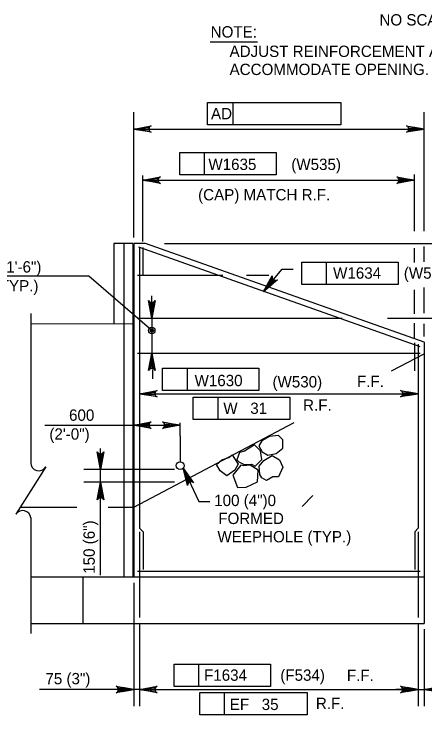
# Model space of a CAD drawing. Extents: x 634540 to 640306, y 296059 to 300275.
# Drawn here: x 638794.9 to 638903.8, y 296161.5 to 296347 of the extents above; entities that cross this region are included whole.
import ezdxf

# ---------------------------------------------------------------- set-up
doc = ezdxf.new("R2010")
doc.units = 0
for name, color, linetype in [('10', 7, 'Continuous'), ('3', 7, 'Continuous'), ('4', 7, 'Continuous'), ('5', 7, 'Continuous'), ('6', 7, 'Continuous')]:
    doc.layers.add(name, color=color, linetype=linetype)

# ---------------------------------------------------------------- blocks, each defined once
blk = doc.blocks.new('ROCK')
at = {"layer": '4'}
for points in [[(2.36725, 1.088), (2.2065, 0.82625), (2.378625, 0.506625), (2.66975, 0.3095), (3.128875, 0.403375), (3.48475, 0.6775), (3.4915, 1.123375), (3.25625, 1.36725), (2.783625, 1.308375)], [(1.10175, -0.02725), (1.4015, -0.159125), (1.78825, -0.148875), (1.980875, -0.266), (2.343375, 0.09475), (2.27875, 0.5505), (1.969375, 0.883), (1.4225, 0.553625), (1.152875, 0.479), (1.0105, 0.082)], [(0.74675, 0.359875), (0.882, 0.16), (1.072875, -0.144), (0.892, -0.457375), (0.448125, -0.758625), (0.1, -0.49325), (-0.095, -0.146375), (0.202875, 0.1025), (0.579125, 0.219875)], [(2.231375, -0.71725), (2.2025, -0.266375), (2.45475, 0.037125), (2.9085, 0.28875), (3.2995, 0.047625), (3.46875, -0.344), (3.231625, -0.855), (2.92, -0.860375), (2.5765, -1.054625), (2.340375, -0.904375)], [(1.2085, -0.192875), (0.778375, -0.737625), (1.008375, -1.391375), (1.48725, -1.396875), (2.09825, -1.106625), (2.133375, -0.486375), (1.723125, -0.203375), (1.37425, -0.239875)]]:
    blk.add_lwpolyline(points, close=True, dxfattribs=at)

msp = doc.modelspace()

# ---------------------------------------------------------------- linework, layer by layer
at = {"layer": '10'}
for p, q in [((638826.34, 296286.34), (638821.34, 296286.34)), ((638821.34, 296286.34), (638821.34, 296265.08)), ((638824.01, 296286.34), (638824.01, 296198.06)), ((638826.34, 296286.34), (638826.34, 296198.06)), ((638826.6, 296286.34), (638826.6, 296198.06)), ((638829.68, 296286.34), (638826.6, 296286.34)), ((638903.5, 296260.2), (638829.68, 296286.34)), ((638799.33, 296265.17), (638826.34, 296265.06)), ((638903.5, 296260.2), (638903.5, 296185.76)), ((638894.9, 296252.58), (638903.5, 296257.12)), ((638826.6, 296216.52), (638869.14, 296238.98)), ((638796.58, 296216.52), (638811.5, 296216.52)), ((638819.84, 296216.52), (638826.6, 296216.52)), ((638799.33, 296198.06), (638903.5, 296198.06)), ((638813.13, 296198.06), (638813.13, 296185.76)), ((638799.33, 296185.76), (638903.5, 296185.76))]:
    msp.add_line(p, q, dxfattribs=at)
at = {"layer": '3'}
for p, q in [((638814.74, 296277.66), (638780.54, 296277.66)), ((638831.39, 296263.3), (638814.74, 296277.66)), ((638799.33, 296267.76), (638799.33, 296228.28)), ((638803.3, 296227.22), (638795.4, 296214.65)), ((638799.33, 296213.71), (638799.33, 296183.14))]:
    msp.add_line(p, q, dxfattribs=at)
for radius in [0.833, 0.417]:
    msp.add_circle((638831.39, 296263.3), radius, dxfattribs=at)
for centre, start, end in [((638801.46, 296228.28), 180, 330), ((638797.21, 296213.52), 5.3286, 147.8672)]:
    msp.add_arc(centre, 2.13, start, end, dxfattribs=at)
at = {"layer": '4'}
for p, q in [((638846.82, 296339.65), (638859.43, 296339.65)), ((638846.12, 296323.6), (638881.42, 296323.6)), ((638846.12, 296317.69), (638846.12, 296323.6)), ((638852.97, 296317.69), (638852.97, 296323.6)), ((638881.42, 296323.6), (638881.42, 296317.69)), ((638826.6, 296287.88), (638826.6, 296321.04)), ((638903.5, 296289.58), (638903.5, 296321.04)), ((638829.55, 296316.61), (638900.55, 296316.61)), ((638881.42, 296317.69), (638846.12, 296317.69)), ((638838.79, 296310.36), (638864.33, 296310.36)), ((638838.79, 296304.45), (638838.79, 296310.36)), ((638845.38, 296304.45), (638845.38, 296310.36)), ((638864.33, 296310.36), (638864.33, 296304.45)), ((638828.99, 296286.86), (638828.99, 296304.32)), ((638864.33, 296304.45), (638838.79, 296304.45)), ((638900.97, 296289.58), (638900.97, 296304.53)), ((638828.99, 296303.08), (638900.97, 296303.08)), ((638834.74, 296286.34), (639027.79, 296286.34)), ((638900.97, 296281.25), (638900.97, 296285.11)), ((638903.5, 296281.46), (638903.5, 296285.52)), ((638871.1, 296281.41), (638896.64, 296281.41)), ((638871.1, 296275.5), (638871.1, 296281.41)), ((638877.7, 296275.5), (638877.7, 296281.41)), ((638896.64, 296281.41), (638896.64, 296275.5)), ((638861, 296273.62), (638865.89, 296279.52)), ((638865.89, 296279.52), (638868.84, 296279.52)), ((638856.45, 296277.93), (638862.38, 296277.93)), ((638896.64, 296275.5), (638871.1, 296275.5)), ((638900.97, 296267.7), (638900.97, 296274.07)), ((638903.5, 296267.91), (638903.5, 296274.64)), ((638831.39, 296269.51), (638831.39, 296272.46)), ((638831.39, 296266.56), (638831.39, 296257.33)), ((638893.78, 296266.56), (638907.75, 296266.56)), ((638900.97, 296261.19), (638900.97, 296265.23)), ((638903.5, 296261.74), (638903.5, 296265.08)), ((638831.6, 296252.84), (638831.6, 296250.45)), ((638834.23, 296253.33), (638859.77, 296253.33)), ((638834.23, 296247.42), (638834.23, 296253.33)), ((638840.83, 296247.42), (638840.83, 296253.33)), ((638859.77, 296253.33), (638859.77, 296247.42)), ((638828.14, 296246.56), (638901.96, 296246.56)), ((638859.77, 296247.42), (638834.23, 296247.42)), ((638842.39, 296245.62), (638867.93, 296245.62)), ((638842.39, 296239.71), (638842.39, 296245.62)), ((638848.98, 296239.71), (638848.98, 296245.62)), ((638867.93, 296245.62), (638867.93, 296239.71)), ((638838.9, 296235.41), (638838.9, 296238.86)), ((638867.93, 296239.71), (638842.39, 296239.71)), ((638803.07, 296238.21), (638838.9, 296238.21)), ((638817.78, 296198.56), (638817.78, 296232.07)), ((638837.37, 296226.49), (638813.35, 296226.49)), ((638839.67, 296226.84), (638843.81, 296218.05)), ((638837.37, 296223.14), (638813.35, 296223.14)), ((638871.18, 296216.71), (638874.05, 296219.58)), ((638843.81, 296218.05), (638846.77, 296218.05)), ((638826.6, 296196.53), (638826.6, 296163.86)), ((638828.14, 296185.76), (638828.14, 296163.86)), ((638901.96, 296185.76), (638901.96, 296163.86)), ((638903.5, 296184.22), (638903.5, 296163.86)), ((638837.27, 296175), (638862.81, 296175)), ((638837.27, 296169.1), (638837.27, 296175)), ((638843.86, 296169.1), (638843.86, 296175)), ((638862.81, 296175), (638862.81, 296169.1)), ((638820.69, 296168.29), (638801.62, 296168.29)), ((638823.65, 296168.29), (638820.69, 296168.29)), ((638828.14, 296168.29), (638826.6, 296168.29)), ((638831.09, 296168.29), (638899.01, 296168.29)), ((638831.09, 296168.29), (638834.05, 296168.29)), ((638862.81, 296169.1), (638837.27, 296169.1)), ((638899.01, 296168.29), (638896.05, 296168.29)), ((638901.96, 296168.29), (638903.5, 296168.29)), ((638844.08, 296167.44), (638872.5, 296167.44)), ((638844.08, 296161.53), (638844.08, 296167.44)), ((638850.67, 296161.53), (638850.67, 296167.44)), ((638872.5, 296167.44), (638872.5, 296161.53)), ((638872.5, 296161.53), (638844.08, 296161.53))]:
    msp.add_line(p, q, dxfattribs=at)
for points in [[(638826.6, 296316.61), (638831.26, 296317.48), (638830.9, 296317.23), (638830.72, 296316.92), (638830.66, 296316.61), (638830.72, 296316.3), (638830.9, 296315.98), (638831.26, 296315.74), (638826.6, 296316.61), (638830.9, 296315.98), (638830.72, 296316.3), (638826.6, 296316.61), (638830.66, 296316.61), (638830.72, 296316.92), (638826.6, 296316.61), (638830.9, 296317.23)], [(638903.5, 296316.61), (638898.84, 296315.74), (638899.2, 296315.98), (638899.38, 296316.3), (638899.44, 296316.61), (638899.38, 296316.92), (638899.2, 296317.23), (638898.84, 296317.48), (638903.5, 296316.61), (638899.2, 296317.23), (638899.38, 296316.92), (638903.5, 296316.61), (638899.44, 296316.61), (638899.38, 296316.3), (638903.5, 296316.61), (638899.2, 296315.98)], [(638828.99, 296303.08), (638833.65, 296303.95), (638833.29, 296303.7), (638833.11, 296303.39), (638833.05, 296303.08), (638833.11, 296302.76), (638833.29, 296302.45), (638833.65, 296302.2), (638828.99, 296303.08), (638833.29, 296302.45), (638833.11, 296302.76), (638828.99, 296303.08), (638833.05, 296303.08), (638833.11, 296303.39), (638828.99, 296303.08), (638833.29, 296303.7)], [(638900.97, 296303.08), (638896.31, 296302.2), (638896.66, 296302.45), (638896.85, 296302.76), (638896.9, 296303.08), (638896.85, 296303.39), (638896.66, 296303.7), (638896.31, 296303.95), (638900.97, 296303.08), (638896.66, 296303.7), (638896.85, 296303.39), (638900.97, 296303.08), (638896.9, 296303.08), (638896.85, 296302.76), (638900.97, 296303.08), (638896.66, 296302.45)], [(638861, 296273.62), (638863.3, 296277.77), (638863.27, 296277.33), (638863.39, 296276.99), (638863.59, 296276.75), (638863.87, 296276.59), (638864.23, 296276.53), (638864.65, 296276.65), (638861, 296273.62), (638864.23, 296276.53), (638863.87, 296276.59), (638861, 296273.62), (638863.59, 296276.75), (638863.39, 296276.99), (638861, 296273.62), (638863.27, 296277.33)], [(638831.39, 296266.56), (638830.52, 296271.22), (638830.76, 296270.86), (638831.08, 296270.68), (638831.39, 296270.62), (638831.7, 296270.68), (638832.01, 296270.86), (638832.26, 296271.22), (638831.39, 296266.56), (638832.01, 296270.86), (638831.7, 296270.68), (638831.39, 296266.56), (638831.39, 296270.62), (638831.08, 296270.68), (638831.39, 296266.56), (638830.76, 296270.86)], [(638831.39, 296257.33), (638832.26, 296252.67), (638832.01, 296253.03), (638831.7, 296253.21), (638831.39, 296253.27), (638831.08, 296253.21), (638830.76, 296253.03), (638830.52, 296252.67), (638831.39, 296257.33), (638830.76, 296253.03), (638831.08, 296253.21), (638831.39, 296257.33), (638831.39, 296253.27), (638831.7, 296253.21), (638831.39, 296257.33), (638832.01, 296253.03)], [(638828.14, 296246.56), (638832.8, 296247.43), (638832.44, 296247.19), (638832.26, 296246.87), (638832.2, 296246.56), (638832.26, 296246.25), (638832.44, 296245.94), (638832.8, 296245.69), (638828.14, 296246.56), (638832.44, 296245.94), (638832.26, 296246.25), (638828.14, 296246.56), (638832.2, 296246.56), (638832.26, 296246.87), (638828.14, 296246.56), (638832.44, 296247.19)], [(638901.96, 296246.56), (638897.3, 296245.69), (638897.66, 296245.94), (638897.84, 296246.25), (638897.9, 296246.56), (638897.84, 296246.87), (638897.66, 296247.19), (638897.3, 296247.43), (638901.96, 296246.56), (638897.66, 296247.19), (638897.84, 296246.87), (638901.96, 296246.56), (638897.9, 296246.56), (638897.84, 296246.25), (638901.96, 296246.56), (638897.66, 296245.94)], [(638826.6, 296238.21), (638831.26, 296239.08), (638830.9, 296238.83), (638830.72, 296238.52), (638830.66, 296238.21), (638830.72, 296237.89), (638830.9, 296237.58), (638831.26, 296237.33), (638826.6, 296238.21), (638830.9, 296237.58), (638830.72, 296237.89), (638826.6, 296238.21), (638830.66, 296238.21), (638830.72, 296238.52), (638826.6, 296238.21), (638830.9, 296238.83)], [(638838.9, 296238.21), (638834.24, 296237.33), (638834.6, 296237.58), (638834.79, 296237.89), (638834.84, 296238.21), (638834.79, 296238.52), (638834.6, 296238.83), (638834.24, 296239.08), (638838.9, 296238.21), (638834.6, 296238.83), (638834.79, 296238.52), (638838.9, 296238.21), (638834.84, 296238.21), (638834.79, 296237.89), (638838.9, 296238.21), (638834.6, 296237.58)], [(638817.78, 296226.49), (638816.9, 296231.15), (638817.15, 296230.8), (638817.47, 296230.61), (638817.78, 296230.56), (638818.09, 296230.61), (638818.4, 296230.8), (638818.65, 296231.15), (638817.78, 296226.49), (638818.4, 296230.8), (638818.09, 296230.61), (638817.78, 296226.49), (638817.78, 296230.56), (638817.47, 296230.61), (638817.78, 296226.49), (638817.15, 296230.8)], [(638839.67, 296226.84), (638842.45, 296223), (638842.07, 296223.22), (638841.71, 296223.25), (638841.41, 296223.17), (638841.15, 296222.99), (638840.94, 296222.68), (638840.87, 296222.25), (638839.67, 296226.84), (638840.94, 296222.68), (638841.15, 296222.99), (638839.67, 296226.84), (638841.41, 296223.17), (638841.71, 296223.25), (638839.67, 296226.84), (638842.07, 296223.22)], [(638817.78, 296223.14), (638818.65, 296218.48), (638818.4, 296218.84), (638818.09, 296219.02), (638817.78, 296219.08), (638817.47, 296219.02), (638817.15, 296218.84), (638816.9, 296218.48), (638817.78, 296223.14), (638817.15, 296218.84), (638817.47, 296219.02), (638817.78, 296223.14), (638817.78, 296219.08), (638818.09, 296219.02), (638817.78, 296223.14), (638818.4, 296218.84)], [(638826.6, 296168.29), (638821.94, 296167.41), (638822.3, 296167.66), (638822.48, 296167.97), (638822.54, 296168.29), (638822.48, 296168.6), (638822.3, 296168.91), (638821.94, 296169.16), (638826.6, 296168.29), (638822.3, 296168.91), (638822.48, 296168.6), (638826.6, 296168.29), (638822.54, 296168.29), (638822.48, 296167.97), (638826.6, 296168.29), (638822.3, 296167.66)], [(638828.14, 296168.29), (638832.8, 296169.16), (638832.44, 296168.91), (638832.26, 296168.6), (638832.2, 296168.29), (638832.26, 296167.97), (638832.44, 296167.66), (638832.8, 296167.41), (638828.14, 296168.29), (638832.44, 296167.66), (638832.26, 296167.97), (638828.14, 296168.29), (638832.2, 296168.29), (638832.26, 296168.6), (638828.14, 296168.29), (638832.44, 296168.91)], [(638901.96, 296168.29), (638897.3, 296167.41), (638897.66, 296167.66), (638897.84, 296167.97), (638897.9, 296168.29), (638897.84, 296168.6), (638897.66, 296168.91), (638897.3, 296169.16), (638901.96, 296168.29), (638897.66, 296168.91), (638897.84, 296168.6), (638901.96, 296168.29), (638897.9, 296168.29), (638897.84, 296167.97), (638901.96, 296168.29), (638897.66, 296167.66)], [(638903.5, 296168.29), (638908.16, 296169.16), (638907.8, 296168.91), (638907.62, 296168.6), (638907.56, 296168.29), (638907.62, 296167.97), (638907.8, 296167.66), (638908.16, 296167.41), (638903.5, 296168.29), (638907.8, 296167.66), (638907.62, 296167.97), (638903.5, 296168.29), (638907.56, 296168.29), (638907.62, 296168.6), (638903.5, 296168.29), (638907.8, 296168.91)]]:
    msp.add_lwpolyline(points, dxfattribs=at)
for points in [[(638829.55, 296317.1), (638829.55, 296316.12), (638826.6, 296316.61)], [(638900.55, 296317.1), (638900.55, 296316.12), (638903.5, 296316.61)], [(638863.27, 296275.58), (638862.51, 296276.2), (638861, 296273.62)], [(638830.9, 296269.51), (638831.88, 296269.51), (638831.39, 296266.56)], [(638830.9, 296254.38), (638831.88, 296254.38), (638831.39, 296257.33)], [(638831.09, 296247.05), (638831.09, 296246.07), (638828.14, 296246.56)], [(638899.01, 296247.05), (638899.01, 296246.07), (638901.96, 296246.56)], [(638829.55, 296238.7), (638829.55, 296237.71), (638826.6, 296238.21)], [(638817.29, 296229.45), (638818.27, 296229.45), (638817.78, 296226.49)], [(638840.49, 296223.96), (638841.38, 296224.38), (638839.67, 296226.84)], [(638817.29, 296220.19), (638818.27, 296220.19), (638817.78, 296223.14)], [(638823.65, 296168.78), (638823.65, 296167.79), (638826.6, 296168.29)], [(638831.09, 296168.78), (638831.09, 296167.79), (638828.14, 296168.29)], [(638899.01, 296168.78), (638899.01, 296167.79), (638901.96, 296168.29)], [(638906.45, 296168.78), (638906.45, 296167.79), (638903.5, 296168.29)]]:
    msp.add_lwpolyline(points, close=True, dxfattribs=at)
msp.add_circle((638838.9, 296227.52), 1.03, dxfattribs=at)
at = {"layer": '5'}
for p, q in [((638828.99, 296285.22), (638829, 296278.12)), ((638900.96, 296260.03), (638900.97, 296252.58))]:
    msp.add_line(p, q, dxfattribs=at)
at = {"layer": '6'}
for p, q in [((638902.47, 296258.93), (638827.97, 296285.32)), ((638828.14, 296285.32), (638828.14, 296210.94)), ((638827.63, 296277.93), (638850.21, 296277.93)), ((638827.63, 296266.56), (638881.83, 296266.56)), ((638901.96, 296259.65), (638901.96, 296210.94)), ((638827.63, 296257.33), (638902.47, 296257.33)), ((638838.9, 296235.41), (638838.9, 296228.55)), ((638828.14, 296210.94), (638829.07, 296210)), ((638901.96, 296210.94), (638901.03, 296210)), ((638828.14, 296210), (638828.14, 296187.3)), ((638829.07, 296210), (638829.07, 296200.06)), ((638901.03, 296210), (638901.03, 296200.06)), ((638901.96, 296210), (638901.96, 296187.3)), ((638827.63, 296199.6), (638902.47, 296199.6))]:
    msp.add_line(p, q, dxfattribs=at)

# ---------------------------------------------------------------- block references
at = {"layer": '4', "xscale": 4.921475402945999, "yscale": 4.921475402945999, "rotation": 0.8865726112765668}
msp.add_blockref('ROCK', (638848.99, 296228.54), dxfattribs=at)

# ---------------------------------------------------------------- texts
at = {"layer": '3'}
for s, height, p in [('450 (1\'-6")', 3.0001, (638783.68, 296278.62)), ('(TYP.)', 3, (638789.78, 296273.61)), ('100 (4")0', 3, (638847.93, 296216.82)), ('FORMED', 3, (638849, 296212.06))]:
    msp.add_text(s, height=height, dxfattribs=at).set_placement(p)
at = {"layer": '4'}
for s, height, p in [('NO SCALE', 3, (638891.69, 296344)), ('NOTE:', 3, (638846.98, 296340.82)), ('ADJUST REINFORCEMENT AS NECESSARY TO', 3.0001, (638851.99, 296335.67)), ('ACCOMMODATE OPENING.', 3.0001, (638851.99, 296330.89)), ('AD', 3, (638847.07, 296319.18)), ('W1635', 3, (638846.38, 296305.76)), ('(W535)', 3, (638868.34, 296305.76)), ('(CAP) MATCH R.F.', 3.0001, (638843.66, 296297.72)), ('W1634', 3, (638879.41, 296276.99)), ('(W534)', 3, (638898.15, 296276.99)), ('W1630', 3, (638842.72, 296248.55)), ('(W530)', 3, (638863.36, 296248.21)), ('F.F.', 3, (638885.75, 296248.33)), ('W   31', 3, (638850.34, 296241.2)), ('R.F.', 3, (638871.46, 296242.03)), ('600', 3, (638809.47, 296239.39)), ('(2\'-0")', 3, (638804.26, 296234.39)), ('WEEPHOLE (TYP.)', 3.0001, (638848.78, 296207.22)), ('(F534)', 3, (638865.43, 296170.58)), ('75 (3")', 3, (638803.21, 296169.66)), ('F1634', 3, (638845.23, 296170.58)), ('F.F.', 3, (638883.07, 296170.51)), ('EF   35', 3, (638852.04, 296162.84)), ('R.F.', 3, (638874.85, 296163.12))]:
    msp.add_text(s, height=height, dxfattribs=at).set_placement(p)
msp.add_text('150 (6")', height=3, rotation=90, dxfattribs=at).set_placement((638816.28, 296198.89))

doc.saveas('drawing.dxf')
